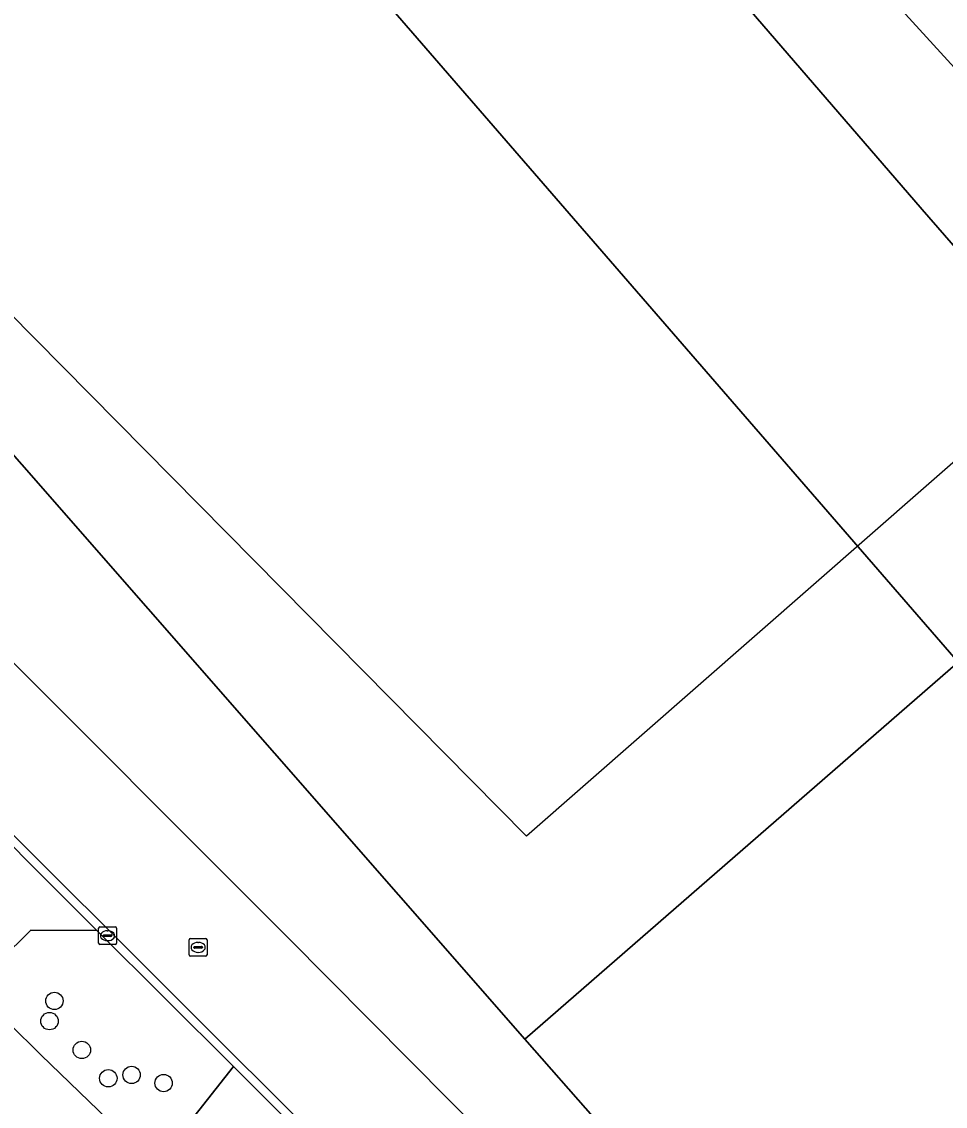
# Model space of a CAD drawing. Extents: x 155018 to 156648, y 383979 to 385733.
# Drawn here: x 155872.9 to 155924.9, y 385352.5 to 385413.6 of the extents above; entities that cross this region are included whole.
import ezdxf

# ---------------------------------------------------------------- set-up
doc = ezdxf.new("R2010")
doc.units = 0
for name, color, linetype in [('IMGEO_Berm_groen', 7, 'Continuous'), ('IMGEO_Boom', 7, 'Continuous'), ('IMGEO_Erf', 7, 'Continuous'), ('IMGEO_Gemengd_bos', 7, 'Continuous'), ('IMGEO_Groenvoorziening', 7, 'Continuous'), ('IMGEO_Hek', 7, 'Continuous'), ('IMGEO_Kolk', 7, 'Continuous'), ('IMGEO_Pand_vergunning_verleend', 7, 'Continuous'), ('IMGEO_Parkeervlak_open', 7, 'Continuous'), ('IMGEO_Rijbaan_lokaal_gesloten', 7, 'Continuous'), ('IMGEO_Rijbaan_lokaal_open', 7, 'Continuous'), ('IMGEO_Rioolput', 7, 'Continuous'), ('IMGEO_Voetpad_open', 7, 'Continuous')]:
    doc.layers.add(name, color=color, linetype=linetype)

msp = doc.modelspace()

# ---------------------------------------------------------------- linework, layer by layer
at = {"layer": 'IMGEO_Berm_groen'}
msp.add_lwpolyline([(155877.107, 385362.418), (155873.394, 385362.437), (155871.635, 385360.726), (155872.155, 385357.19), (155873.975, 385355.388), (155880.409, 385349.18), (155884.788, 385354.75)], close=True, dxfattribs=at)
at = {"layer": 'IMGEO_Boom'}
for centre in [(155874.713, 385358.446), (155874.436, 385357.306), (155876.256, 385355.683), (155877.747, 385354.088), (155879.058, 385354.28), (155880.858, 385353.818)]:
    msp.add_circle(centre, 0.489, dxfattribs=at)
at = {"layer": 'IMGEO_Erf'}
msp.add_lwpolyline([(155809.671, 385511.542), (155774.106, 385481.284), (155842.25, 385412.678), (155851.875, 385412.439), (155851.681, 385412.257), (155852.005, 385411.912), (155852.109, 385411.801), (155852.342, 385412.019), (155858.296, 385405.189), (155858.044, 385404.978), (155858.249, 385404.733), (155858.453, 385404.488), (155858.759, 385404.743), (155901.201, 385356.294), (155925.58, 385377.52), (155870.394, 385441.17), (155858.722, 385454.469), (155849.016, 385465.525), (155838.033, 385477.988), (155831.64, 385486.199), (155828.766, 385489.425), (155817.359, 385502.328), (155815.13, 385504.938), (155812.696, 385507.548)], close=True, dxfattribs=at)
msp.add_lwpolyline([(155861.165, 385261.968), (155860.755, 385262.381), (155865.212, 385266.797), (155870.793, 385272.327), (155897.155, 385298.449), (155897.894, 385299.182), (155914.046, 385315.187), (155885.966, 385343.477), (155880.409, 385349.18), (155873.975, 385355.388), (155872.155, 385357.19), (155870.096, 385359.229), (155865.833, 385363.489), (155863.603, 385365.707), (155855.312, 385373.951), (155853.209, 385376.042), (155848.924, 385380.31), (155846.739, 385382.481), (155843.967, 385385.235), (155835.012, 385394.209), (155830.134, 385389.318), (155795.898, 385354.855), (155791.664, 385350.534), (155766.166, 385324.695)], dxfattribs=at)
at = {"layer": 'IMGEO_Gemengd_bos'}
for points in [[(155931.903, 385392.88), (155932.243, 385393.181), (155928.219, 385397.645), (155923.555, 385403.007), (155903.373, 385426.397), (155864.43, 385471.35), (155825.181, 385516.83), (155824.815, 385516.504), (155778.005, 385570.543)], [(155733.219, 385521.321), (155755.112, 385500), (155774.106, 385481.284), (155809.671, 385511.542), (155812.696, 385507.548), (155815.13, 385504.938), (155817.359, 385502.328), (155828.766, 385489.425), (155831.64, 385486.199), (155838.033, 385477.988), (155849.016, 385465.525), (155858.722, 385454.469), (155870.394, 385441.17), (155925.58, 385377.52), (155901.201, 385356.294), (155905.155, 385351.781), (155904.334, 385350.966), (155930.931, 385324.528)]]:
    msp.add_lwpolyline(points, dxfattribs=at)
at = {"layer": 'IMGEO_Groenvoorziening'}
msp.add_arc((156063.099, 385565.032), 204.02, 221.75054, 234.5909, dxfattribs=at)
at = {"layer": 'IMGEO_Hek'}
msp.add_lwpolyline([(155901.201, 385356.294), (155858.759, 385404.743)], dxfattribs=at)
at = {"layer": 'IMGEO_Kolk'}
for p, q in [((155877.201, 385361.691), (155877.201, 385362.543)), ((155877.276, 385362.617), (155878.128, 385362.617)), ((155878.202, 385362.543), (155878.202, 385361.691)), ((155877.46, 385362.111), (155877.46, 385362.123)), ((155877.898, 385362.074), (155877.5, 385362.074)), ((155877.503, 385362.16), (155877.901, 385362.16)), ((155877.689, 385362.397), (155877.714, 385362.397)), ((155877.944, 385362.123), (155877.944, 385362.111)), ((155878.128, 385361.617), (155877.276, 385361.617)), ((155877.712, 385361.837), (155877.687, 385361.837))]:
    msp.add_line(p, q, dxfattribs=at)
for points in [[(155877.201, 385361.691), (155877.201, 385362.543)], [(155877.276, 385362.617), (155878.128, 385362.617)], [(155878.202, 385362.543), (155878.202, 385361.691)], [(155878.128, 385361.617), (155877.276, 385361.617)]]:
    msp.add_lwpolyline(points, dxfattribs=at)
for centre, radius, start, end in [((155877.278, 385362.541), 0.0765, 91.55205, 178.44795), ((155877.278, 385362.541), 0.0765, 91.55205, 178.44795), ((155878.126, 385362.541), 0.0765, 1.55205, 88.44795), ((155878.126, 385362.541), 0.0765, 1.55205, 88.44795), ((155877.5, 385362.12), 0.0403, 85.87752, 175.75265), ((155877.497, 385362.11), 0.0366, 178.93798, 274.71019), ((155877.901, 385362.117), 0.043, 264.86636, 352.45326), ((155877.905, 385362.122), 0.0386, 1.73085, 96.63898), ((155877.278, 385361.693), 0.0765, 181.55205, 268.44795), ((155877.278, 385361.693), 0.0765, 181.55205, 268.44795), ((155878.126, 385361.693), 0.0765, 271.55205, 358.44795), ((155878.126, 385361.693), 0.0765, 271.55205, 358.44795)]:
    msp.add_arc(centre, radius, start, end, dxfattribs=at)
for centre, major_axis, ratio, start_param, end_param in [((155877.688, 385362.117), (-0.387, 0.002), 0.722429, 4.712389, 7.853982), ((155877.713, 385362.117), (-0.39, 0.002), 0.717154, 1.570796, 4.712389)]:
    msp.add_ellipse(centre, major_axis=major_axis, ratio=ratio, start_param=start_param, end_param=end_param, dxfattribs=at)
at = {"layer": 'IMGEO_Pand_vergunning_verleend'}
msp.add_lwpolyline([(155829.909, 385515.545), (155936.624, 385398.661), (155901.283, 385367.717), (155789.197, 385481.205)], close=True, dxfattribs=at)
at = {"layer": 'IMGEO_Parkeervlak_open'}
msp.add_lwpolyline([(155870.139, 385379.721), (155887.861, 385362.003), (155901.558, 385348.209), (155904.334, 385350.966), (155905.155, 385351.781), (155901.201, 385356.294), (155858.759, 385404.743), (155858.453, 385404.488), (155858.249, 385404.733), (155855.839, 385399.17), (155855.912, 385393.946), (155860.674, 385389.185)], dxfattribs=at)
at = {"layer": 'IMGEO_Rijbaan_lokaal_gesloten'}
for points in [[(155778.005, 385570.543), (155824.815, 385516.504), (155825.181, 385516.83), (155864.43, 385471.35), (155903.373, 385426.397), (155923.555, 385403.007), (155928.219, 385397.645), (155932.243, 385393.181), (155931.903, 385392.88)], [(155924.423, 385325.057), (155921.82, 385327.805), (155909.6, 385340.111), (155901.558, 385348.209), (155887.861, 385362.003), (155870.139, 385379.721), (155860.674, 385389.185), (155855.912, 385393.946), (155848.766, 385401.09), (155844.637, 385405.082), (155841.781, 385407.843), (155783.268, 385465.926), (155779.164, 385470), (155768.031, 385481.051)], [(155843.309, 385396.816), (155843.766, 385396.365), (155918.347, 385321.932)]]:
    msp.add_lwpolyline(points, dxfattribs=at)
msp.add_arc((156063.099, 385565.032), 204.02, 221.75054, 234.5909, dxfattribs=at)
at = {"layer": 'IMGEO_Rijbaan_lokaal_open'}
for points in [[(155918.347, 385321.932), (155843.766, 385396.365), (155843.309, 385396.816)], [(155843.381, 385396.089), (155852.232, 385387.252), (155860.29, 385379.208), (155868.405, 385371.107), (155877.107, 385362.418), (155884.788, 385354.75), (155891.67, 385347.879), (155917.978, 385321.615)]]:
    msp.add_lwpolyline(points, dxfattribs=at)
msp.add_lwpolyline([(155884.788, 385354.75), (155880.409, 385349.18), (155885.966, 385343.477), (155891.67, 385347.879)], close=True, dxfattribs=at)
at = {"layer": 'IMGEO_Rioolput'}
for p, q in [((155882.301, 385361.033), (155882.301, 385361.885)), ((155882.376, 385361.959), (155883.228, 385361.959)), ((155883.302, 385361.885), (155883.302, 385361.033)), ((155882.56, 385361.453), (155882.56, 385361.465)), ((155882.998, 385361.416), (155882.6, 385361.416)), ((155882.603, 385361.502), (155883.001, 385361.502)), ((155882.789, 385361.739), (155882.814, 385361.739)), ((155883.044, 385361.465), (155883.044, 385361.453)), ((155883.228, 385360.959), (155882.376, 385360.959)), ((155882.812, 385361.179), (155882.787, 385361.179))]:
    msp.add_line(p, q, dxfattribs=at)
for points in [[(155882.301, 385361.033), (155882.301, 385361.885)], [(155882.376, 385361.959), (155883.228, 385361.959)], [(155883.302, 385361.885), (155883.302, 385361.033)], [(155883.228, 385360.959), (155882.376, 385360.959)]]:
    msp.add_lwpolyline(points, dxfattribs=at)
for centre, radius, start, end in [((155882.378, 385361.883), 0.0765, 91.55205, 178.44795), ((155882.378, 385361.883), 0.0765, 91.55205, 178.44795), ((155883.226, 385361.883), 0.0765, 1.55205, 88.44795), ((155883.226, 385361.883), 0.0765, 1.55205, 88.44795), ((155882.6, 385361.462), 0.0403, 85.87752, 175.75265), ((155882.597, 385361.452), 0.0366, 178.93798, 274.71019), ((155883.001, 385361.459), 0.043, 264.86636, 352.45326), ((155883.005, 385361.464), 0.0386, 1.73085, 96.63898), ((155882.378, 385361.035), 0.0765, 181.55205, 268.44795), ((155882.378, 385361.035), 0.0765, 181.55205, 268.44795), ((155883.226, 385361.035), 0.0765, 271.55205, 358.44795), ((155883.226, 385361.035), 0.0765, 271.55205, 358.44795)]:
    msp.add_arc(centre, radius, start, end, dxfattribs=at)
for centre, major_axis, ratio, start_param, end_param in [((155882.788, 385361.459), (-0.387, 0.002), 0.722429, 4.712389, 7.853982), ((155882.813, 385361.459), (-0.39, 0.002), 0.717154, 1.570796, 4.712389)]:
    msp.add_ellipse(centre, major_axis=major_axis, ratio=ratio, start_param=start_param, end_param=end_param, dxfattribs=at)
at = {"layer": 'IMGEO_Voetpad_open'}
msp.add_lwpolyline([(155868.405, 385371.107), (155869.056, 385366.757), (155867.566, 385365.246), (155863.603, 385365.707), (155865.833, 385363.489), (155870.096, 385359.229), (155872.155, 385357.19), (155871.635, 385360.726), (155873.394, 385362.437), (155877.107, 385362.418)], close=True, dxfattribs=at)

doc.saveas('drawing.dxf')
